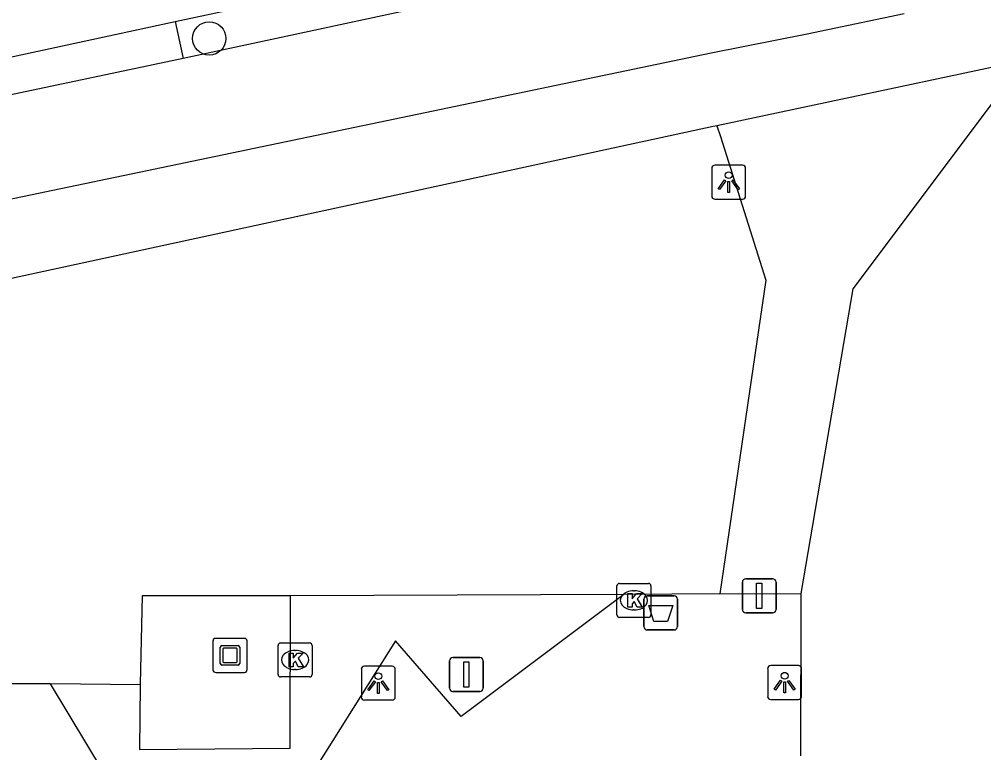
# Model space of a CAD drawing. Extents: x 160203 to 161526, y 379529 to 381797.
# Drawn here: x 160867.93 to 160896.27, y 380763.51 to 380785.06 of the extents above; entities that cross this region are included whole.
import ezdxf

# ---------------------------------------------------------------- set-up
doc = ezdxf.new("R2010")
doc.units = 0
for name, color, linetype in [('IMGEO_Afsluitpaal', 7, 'Continuous'), ('IMGEO_Afvalbak', 7, 'Continuous'), ('IMGEO_Boom', 7, 'Continuous'), ('IMGEO_Fietspad_open', 7, 'Continuous'), ('IMGEO_Groenvoorziening', 7, 'Continuous'), ('IMGEO_Kolk', 7, 'Continuous'), ('IMGEO_Kunstobject', 7, 'Continuous'), ('IMGEO_Lichtpunt', 7, 'Continuous'), ('IMGEO_Parkeervlak_open', 7, 'Continuous'), ('IMGEO_Rijbaan_lokaal_gesloten', 7, 'Continuous'), ('IMGEO_Verkeerseiland_open', 7, 'Continuous'), ('IMGEO_Voetpad_open', 7, 'Continuous')]:
    doc.layers.add(name, color=color, linetype=linetype)

msp = doc.modelspace()

# ---------------------------------------------------------------- linework, layer by layer
at = {"layer": 'IMGEO_Afsluitpaal'}
for p, q in [((160889.279, 380768.621), (160890.069, 380768.621)), ((160890.069, 380768.621), (160889.279, 380768.621)), ((160889.179, 380767.721), (160889.179, 380768.521)), ((160889.179, 380768.521), (160889.179, 380767.721)), ((160890.169, 380768.521), (160890.169, 380767.721)), ((160890.169, 380767.721), (160890.169, 380768.521)), ((160890.069, 380767.621), (160889.279, 380767.621)), ((160889.279, 380767.621), (160890.069, 380767.621)), ((160880.675, 380766.309), (160881.465, 380766.309)), ((160881.465, 380766.309), (160880.675, 380766.309)), ((160880.575, 380765.409), (160880.575, 380766.209)), ((160880.575, 380766.209), (160880.575, 380765.409)), ((160881.565, 380766.209), (160881.565, 380765.409)), ((160881.565, 380765.409), (160881.565, 380766.209)), ((160881.465, 380765.309), (160880.675, 380765.309)), ((160880.675, 380765.309), (160881.465, 380765.309))]:
    msp.add_line(p, q, dxfattribs=at)
for points in [[(160889.599, 380768.496), (160889.749, 380768.496), (160889.749, 380767.746), (160889.599, 380767.746), (160889.599, 380768.496)], [(160880.995, 380766.184), (160881.145, 380766.184), (160881.145, 380765.434), (160880.995, 380765.434), (160880.995, 380766.184)]]:
    msp.add_lwpolyline(points, dxfattribs=at)
for centre, start, end in [((160889.279, 380768.521), 90, 180), ((160889.279, 380768.521), 90, 180), ((160890.069, 380768.521), 0, 90), ((160890.069, 380768.521), 360, 90), ((160889.279, 380767.721), 180, 270), ((160889.279, 380767.721), 180, 270), ((160890.069, 380767.721), 270, 0), ((160890.069, 380767.721), 270, 0), ((160880.675, 380766.209), 90, 180), ((160880.675, 380766.209), 90, 180), ((160881.465, 380766.209), 0, 90), ((160881.465, 380766.209), 360, 90), ((160880.675, 380765.409), 180, 270), ((160880.675, 380765.409), 180, 270), ((160881.465, 380765.409), 270, 0), ((160881.465, 380765.409), 270, 0)]:
    msp.add_arc(centre, 0.1, start, end, dxfattribs=at)
at = {"layer": 'IMGEO_Afvalbak'}
for p, q in [((160886.285, 380767.219), (160886.285, 380768.019)), ((160886.285, 380768.019), (160886.285, 380767.219)), ((160886.385, 380768.119), (160887.175, 380768.119)), ((160887.175, 380768.119), (160886.385, 380768.119)), ((160887.275, 380768.019), (160887.275, 380767.219)), ((160887.275, 380767.219), (160887.275, 380768.019)), ((160887.175, 380767.119), (160886.385, 380767.119)), ((160886.385, 380767.119), (160887.175, 380767.119))]:
    msp.add_line(p, q, dxfattribs=at)
msp.add_lwpolyline([(160886.428, 380767.833), (160887.132, 380767.833), (160886.983, 380767.363), (160886.577, 380767.363), (160886.428, 380767.833)], dxfattribs=at)
for centre, start, end in [((160886.385, 380768.019), 90, 180), ((160886.385, 380768.019), 90, 180), ((160887.175, 380768.019), 0, 90), ((160887.175, 380768.019), 360, 90), ((160886.385, 380767.219), 180, 270), ((160886.385, 380767.219), 180, 270), ((160887.175, 380767.219), 270, 0), ((160887.175, 380767.219), 270, 0)]:
    msp.add_arc(centre, 0.1, start, end, dxfattribs=at)
at = {"layer": 'IMGEO_Boom'}
msp.add_circle((160873.517, 380784.493), 0.489, dxfattribs=at)
at = {"layer": 'IMGEO_Fietspad_open'}
for points in [[(160978.27, 380806.464), (160976.415, 380806), (160968.598, 380804.459), (160872.747, 380783.9)], [(160836.948, 380773.18), (160852.102, 380776.534), (160888.262, 380784.068), (160891.08, 380784.626), (160893.936, 380785.223)], [(160872.747, 380783.9), (160862.114, 380781.662), (160856.442, 380780.46)]]:
    msp.add_lwpolyline(points, dxfattribs=at)
at = {"layer": 'IMGEO_Groenvoorziening'}
for points in [[(160871.481, 380765.511), (160871.465, 380763.61), (160875.897, 380763.646), (160875.906, 380768.117)], [(160875.906, 380768.117), (160871.541, 380768.117), (160871.481, 380765.528), (160871.481, 380765.511)], [(160885.697, 380768.163), (160875.906, 380768.117)], [(160871.481, 380765.511), (160868.849, 380765.538)]]:
    msp.add_lwpolyline(points, dxfattribs=at)
at = {"layer": 'IMGEO_Kolk'}
for p, q in [((160885.493, 380767.561), (160885.493, 380768.413)), ((160885.568, 380768.487), (160886.42, 380768.487)), ((160885.981, 380768.267), (160886.006, 380768.267)), ((160886.494, 380768.413), (160886.494, 380767.561)), ((160886.004, 380767.707), (160885.979, 380767.707)), ((160886.42, 380767.487), (160885.568, 380767.487)), ((160875.538, 380765.812), (160875.538, 380766.664)), ((160875.613, 380766.738), (160876.465, 380766.738)), ((160876.539, 380766.664), (160876.539, 380765.812)), ((160876.026, 380766.518), (160876.051, 380766.518)), ((160876.465, 380765.738), (160875.613, 380765.738)), ((160876.049, 380765.958), (160876.024, 380765.958))]:
    msp.add_line(p, q, dxfattribs=at)
for points in [[(160885.493, 380767.561), (160885.493, 380768.413)], [(160885.568, 380768.487), (160886.42, 380768.487)], [(160886.494, 380768.413), (160886.494, 380767.561)], [(160885.814, 380768.187), (160885.937, 380768.187), (160885.937, 380768.036), (160886.067, 380768.187), (160886.231, 380768.187), (160886.085, 380768.036), (160886.238, 380767.787), (160886.086, 380767.787), (160886.001, 380767.951), (160885.937, 380767.884), (160885.937, 380767.787), (160885.814, 380767.787), (160885.814, 380768.187)], [(160886.42, 380767.487), (160885.568, 380767.487)], [(160875.538, 380765.812), (160875.538, 380766.664)], [(160875.613, 380766.738), (160876.465, 380766.738)], [(160876.539, 380766.664), (160876.539, 380765.812)], [(160875.859, 380766.438), (160875.982, 380766.438), (160875.982, 380766.287), (160876.112, 380766.438), (160876.276, 380766.438), (160876.13, 380766.287), (160876.283, 380766.038), (160876.131, 380766.038), (160876.046, 380766.202), (160875.982, 380766.135), (160875.982, 380766.038), (160875.859, 380766.038), (160875.859, 380766.438)], [(160876.465, 380765.738), (160875.613, 380765.738)]]:
    msp.add_lwpolyline(points, dxfattribs=at)
for centre, start, end in [((160885.57, 380768.411), 91.552, 178.448), ((160885.57, 380768.411), 91.552, 178.448), ((160886.418, 380768.411), 1.552, 88.448), ((160886.418, 380768.411), 1.552, 88.448), ((160885.57, 380767.563), 181.552, 268.448), ((160885.57, 380767.563), 181.552, 268.448), ((160886.418, 380767.563), 271.552, 358.448), ((160886.418, 380767.563), 271.552, 358.448), ((160875.615, 380766.662), 91.552, 178.448), ((160875.615, 380766.662), 91.552, 178.448), ((160876.463, 380766.662), 1.552, 88.448), ((160876.463, 380766.662), 1.552, 88.448), ((160875.615, 380765.814), 181.552, 268.448), ((160875.615, 380765.814), 181.552, 268.448), ((160876.463, 380765.814), 271.552, 358.448), ((160876.463, 380765.814), 271.552, 358.448)]:
    msp.add_arc(centre, 0.0765, start, end, dxfattribs=at)
for centre, major_axis, ratio, start_param, end_param in [((160885.98, 380767.987), (-0.387, 0.002), 0.722429, 4.712389, 7.853982), ((160886.005, 380767.987), (-0.39, 0.002), 0.717154, 1.570796, 4.712389), ((160876.025, 380766.238), (-0.387, 0.002), 0.722429, 4.712389, 7.853982), ((160876.05, 380766.238), (-0.39, 0.002), 0.717154, 1.570796, 4.712389)]:
    msp.add_ellipse(centre, major_axis=major_axis, ratio=ratio, start_param=start_param, end_param=end_param, dxfattribs=at)
at = {"layer": 'IMGEO_Kunstobject'}
for p, q in [((160874.541, 380766.872), (160873.7, 380766.872)), ((160874.541, 380766.872), (160873.7, 380766.872)), ((160873.625, 380766.788), (160873.625, 380765.947)), ((160873.625, 380766.788), (160873.625, 380765.947)), ((160873.839, 380766.136), (160873.839, 380766.61)), ((160873.889, 380766.66), (160874.363, 380766.66)), ((160873.919, 380766.56), (160873.919, 380766.186)), ((160874.313, 380766.58), (160873.939, 380766.58)), ((160874.333, 380766.186), (160874.333, 380766.56)), ((160874.413, 380766.61), (160874.413, 380766.136)), ((160874.625, 380765.956), (160874.625, 380766.797)), ((160874.625, 380765.956), (160874.625, 380766.797)), ((160874.363, 380766.086), (160873.889, 380766.086)), ((160873.939, 380766.166), (160874.313, 380766.166)), ((160873.709, 380765.872), (160874.55, 380765.872)), ((160873.709, 380765.872), (160874.55, 380765.872))]:
    msp.add_line(p, q, dxfattribs=at)
for centre, radius, start, end in [((160873.703, 380766.794), 0.0779, 92.4484, 184.2845), ((160873.703, 380766.794), 0.0779, 92.4484, 184.2845), ((160874.547, 380766.794), 0.0779, 2.4484, 94.2845), ((160874.547, 380766.794), 0.0779, 2.4484, 94.2845), ((160873.889, 380766.61), 0.05, 90, 180), ((160873.939, 380766.56), 0.02, 90, 180), ((160874.313, 380766.56), 0.02, 360, 90), ((160874.363, 380766.61), 0.05, 360, 90), ((160873.889, 380766.136), 0.05, 180, 270), ((160873.939, 380766.186), 0.02, 180, 270), ((160874.313, 380766.186), 0.02, 270, 0), ((160874.363, 380766.136), 0.05, 270, 0), ((160873.703, 380765.95), 0.0779, 182.4484, 274.2845), ((160873.703, 380765.95), 0.0779, 182.4484, 274.2845), ((160874.547, 380765.95), 0.0779, 272.4484, 4.2845), ((160874.547, 380765.95), 0.0779, 272.4484, 4.2845)]:
    msp.add_arc(centre, radius, start, end, dxfattribs=at)
at = {"layer": 'IMGEO_Lichtpunt'}
for p, q in [((160889.181, 380780.773), (160888.373, 380780.773)), ((160889.181, 380780.773), (160888.373, 380780.773)), ((160888.279, 380780.678), (160888.279, 380779.871)), ((160888.279, 380780.678), (160888.279, 380779.871)), ((160889.275, 380779.871), (160889.275, 380780.678)), ((160889.275, 380779.871), (160889.275, 380780.678)), ((160888.373, 380779.777), (160889.181, 380779.777)), ((160888.373, 380779.777), (160889.181, 380779.777)), ((160878.886, 380766.058), (160878.078, 380766.058)), ((160878.886, 380766.058), (160878.078, 380766.058)), ((160889.923, 380765.976), (160889.923, 380765.169)), ((160889.923, 380765.976), (160889.923, 380765.169)), ((160890.825, 380766.071), (160890.017, 380766.071)), ((160890.825, 380766.071), (160890.017, 380766.071)), ((160890.919, 380765.169), (160890.919, 380765.976)), ((160890.919, 380765.169), (160890.919, 380765.976)), ((160877.984, 380765.963), (160877.984, 380765.156)), ((160877.984, 380765.963), (160877.984, 380765.156)), ((160878.98, 380765.156), (160878.98, 380765.963)), ((160878.98, 380765.156), (160878.98, 380765.963)), ((160878.078, 380765.062), (160878.886, 380765.062)), ((160878.078, 380765.062), (160878.886, 380765.062)), ((160890.017, 380765.075), (160890.825, 380765.075)), ((160890.017, 380765.075), (160890.825, 380765.075))]:
    msp.add_line(p, q, dxfattribs=at)
for points in [[(160888.653, 380780.342), (160888.692, 380780.314), (160888.504, 380780.052), (160888.466, 380780.079), (160888.653, 380780.342)], [(160888.755, 380780.294), (160888.802, 380780.294), (160888.802, 380779.972), (160888.755, 380779.972), (160888.755, 380780.294)], [(160888.865, 380780.314), (160888.903, 380780.341), (160889.09, 380780.079), (160889.051, 380780.051), (160888.865, 380780.314)], [(160878.358, 380765.627), (160878.397, 380765.599), (160878.209, 380765.337), (160878.171, 380765.364), (160878.358, 380765.627)], [(160878.46, 380765.579), (160878.507, 380765.579), (160878.507, 380765.257), (160878.46, 380765.257), (160878.46, 380765.579)], [(160878.57, 380765.599), (160878.608, 380765.626), (160878.795, 380765.364), (160878.756, 380765.336), (160878.57, 380765.599)], [(160890.297, 380765.64), (160890.336, 380765.612), (160890.148, 380765.35), (160890.11, 380765.377), (160890.297, 380765.64)], [(160890.399, 380765.592), (160890.446, 380765.592), (160890.446, 380765.27), (160890.399, 380765.27), (160890.399, 380765.592)], [(160890.509, 380765.612), (160890.547, 380765.639), (160890.734, 380765.377), (160890.695, 380765.349), (160890.509, 380765.612)]]:
    msp.add_lwpolyline(points, dxfattribs=at)
for centre in [(160888.778, 380780.476), (160878.483, 380765.761), (160890.422, 380765.774)]:
    msp.add_circle(centre, 0.0994, dxfattribs=at)
for centre, start, end in [((160888.373, 380780.678), 90, 180), ((160888.373, 380780.678), 90, 180), ((160889.181, 380780.678), 0, 90), ((160889.181, 380780.678), 0, 90), ((160888.373, 380779.871), 180, 270), ((160888.373, 380779.871), 180, 270), ((160889.181, 380779.871), 270, 0), ((160889.181, 380779.871), 270, 360), ((160878.078, 380765.963), 90, 180), ((160878.078, 380765.963), 90, 180), ((160878.886, 380765.963), 0, 90), ((160878.886, 380765.963), 0, 90), ((160890.017, 380765.976), 90, 180), ((160890.017, 380765.976), 90, 180), ((160890.825, 380765.976), 0, 90), ((160890.825, 380765.976), 0, 90), ((160878.078, 380765.156), 180, 270), ((160878.078, 380765.156), 180, 270), ((160878.886, 380765.156), 270, 0), ((160878.886, 380765.156), 270, 360), ((160890.017, 380765.169), 180, 270), ((160890.017, 380765.169), 180, 270), ((160890.825, 380765.169), 270, 0), ((160890.825, 380765.169), 270, 360)]:
    msp.add_arc(centre, 0.0946, start, end, dxfattribs=at)
at = {"layer": 'IMGEO_Parkeervlak_open'}
for points in [[(160868.849, 380765.538), (160863.523, 380765.538), (160859.472, 380765.525), (160859.443, 380767.782), (160857.128, 380767.765), (160857.114, 380775.173)], [(160885.697, 380768.163), (160880.915, 380764.579), (160878.984, 380766.802), (160876.12, 380762.239), (160873.998, 380762.768), (160872.511, 380759.455), (160868.849, 380765.538)], [(160888.514, 380768.176), (160885.697, 380768.163)], [(160890.894, 380763.417), (160890.911, 380768.187)]]:
    msp.add_lwpolyline(points, dxfattribs=at)
at = {"layer": 'IMGEO_Rijbaan_lokaal_gesloten'}
for points in [[(160872.514, 380784.988), (160967.738, 380805.281), (160972.81, 380806.33), (160978.03, 380807.467)], [(160856.265, 380781.437), (160857.477, 380781.706), (160861.627, 380782.636), (160872.514, 380784.988)]]:
    msp.add_lwpolyline(points, dxfattribs=at)
at = {"layer": 'IMGEO_Verkeerseiland_open'}
msp.add_lwpolyline([(160872.514, 380784.988), (160872.747, 380783.9)], dxfattribs=at)
at = {"layer": 'IMGEO_Voetpad_open'}
for points in [[(160897.464, 380783.841), (160888.428, 380781.929)], [(160890.911, 380768.187), (160892.435, 380777.138), (160897.464, 380783.841)], [(160888.428, 380781.929), (160888.317, 380781.905), (160862.044, 380776.218)], [(160888.428, 380781.929), (160888.533, 380781.612), (160889.865, 380777.392), (160888.514, 380768.176)], [(160888.514, 380768.176), (160890.911, 380768.187)]]:
    msp.add_lwpolyline(points, dxfattribs=at)

doc.saveas('drawing.dxf')
